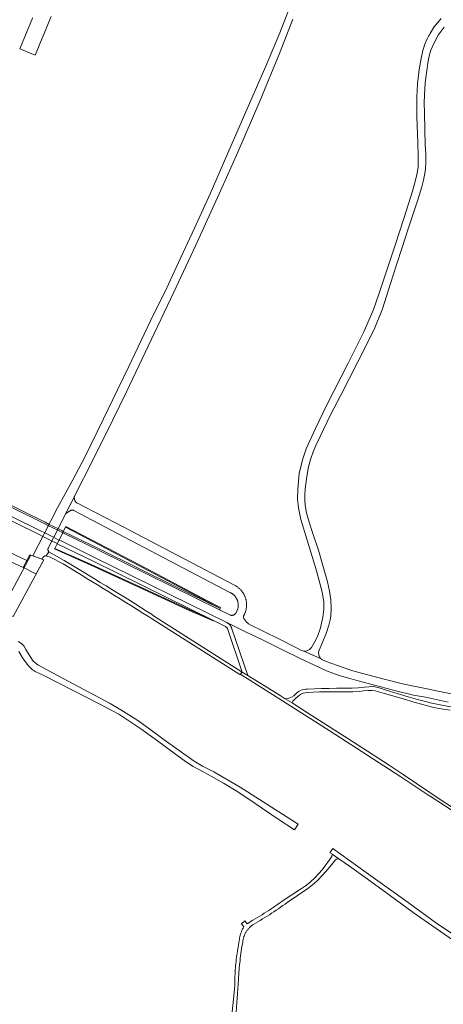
# Model space of a CAD drawing. Extents: x 146402 to 164798, y 455483 to 464134.
# Tile 484 of 575: x 156825 to 157006, y 462061 to 462480. Entities that reach past the tile are written whole.
import ezdxf

# ---------------------------------------------------------------- set-up
doc = ezdxf.new("R2010")
doc.units = 0
doc.header["$LTSCALE"] = 0.2
for name, color, linetype, lineweight in [('B-XX-VH-VERHARDING_ASFALT-GV', 252, 'CONTINUOUS', 18), ('B-XX-VH-VERHARDING_BETON-GV', 252, 'CONTINUOUS', 18), ('B-XX-VH-VERHARDING_BETONSTRAATSTEEN-GV', 252, 'CONTINUOUS', 18), ('B-XX-VH-VERHARDING_FUNDERING_ZAND-GV', 252, 'CONTINUOUS', 18), ('B-XX-VH-VERHARDING_TEGEL-GV', 252, 'CONTINUOUS', 18)]:
    doc.layers.add(name, color=color, linetype=linetype, lineweight=lineweight)

msp = doc.modelspace()

# ---------------------------------------------------------------- linework, layer by layer
at = {"layer": 'B-XX-VH-VERHARDING_ASFALT-GV'}
for points in [[(156944.466, 462496.972), (156935.89, 462474.754), (156929.946, 462460.556), (156922.425, 462443.39), (156915.135, 462426.636), (156906.204, 462406.144), (156899.579, 462391.43), (156891.764, 462374.709), (156887.021, 462364.483), (156882.038, 462354.594), (156871.561, 462332.49), (156866.752, 462322.559), (156860.747, 462310.21), (156852.779, 462293.804), (156847.774, 462284.088), (156841.234, 462272.218), (156835.567, 462261.116), (156830.674, 462251.757), (156834.625, 462250.265), (156834.982, 462250.988), (156835.051, 462251.112), (156835.133, 462251.229), (156835.228, 462251.335), (156835.335, 462251.43), (156835.451, 462251.513), (156835.576, 462251.582), (156835.708, 462251.637), (156835.845, 462251.677), (156835.985, 462251.701), (156836.128, 462251.709), (156836.201, 462251.707), (156836.416, 462251.675), (156837.485, 462253.384), (156837.392, 462253.526), (156837.311, 462253.677), (156837.244, 462253.834), (156837.19, 462253.998), (156837.151, 462254.167), (156837.127, 462254.338), (156837.117, 462254.512), (156837.122, 462254.685), (156837.142, 462254.857), (156837.159, 462254.951), (156841.901, 462264.083), (156844.633, 462269.662), (156848.339, 462276.747), (156848.346, 462276.854), (156848.376, 462277.064), (156848.394, 462277.158), (156856.231, 462292.533), (156864.578, 462309.444), (156870.598, 462321.707), (156879.78, 462341.193), (156890.792, 462364.115), (156899.972, 462383.931), (156910.792, 462407.673), (156917.963, 462423.865), (156927.384, 462445.562), (156936.038, 462466.707), (156941.481, 462480.521)], [(157004.707, 462480.887), (157001.534, 462477.213), (157000, 462474.397), (156999.722, 462473.887), (156999.271, 462473.259), (156998.65, 462472.132), (156997.719, 462469.933), (156996.844, 462467.279), (156996.055, 462463.784), (156995.264, 462459.096), (156994.559, 462452.965), (156994.248, 462447.383), (156994.305, 462438.912), (156994.643, 462427.96), (156994.897, 462422.351), (156994.869, 462417.575), (156994.418, 462414.868), (156993.543, 462411.345), (156992.398, 462407.162), (156988.851, 462396.037), (156984.984, 462384.23), (156981.639, 462373.91), (156978.052, 462363.268), (156975.757, 462356.788), (156971.724, 462347.237), (156964.993, 462333.895), (156955.969, 462316.082), (156951.051, 462306.079), (156947.105, 462297.304), (156945.655, 462293.118), (156944.204, 462287.032), (156943.559, 462280.091), (156943.478, 462275.945), (156943.801, 462272.202), (156944.861, 462267.269), (156947.508, 462258.401), (156951.27, 462246.302), (156952.888, 462240.081), (156953.989, 462236.185), (156954.64, 462232.233), (156954.685, 462229.061), (156954.281, 462225.625), (156953.291, 462221.011), (156951.965, 462217.396), (156950.591, 462214.648), (156949.422, 462212.604), (156949.011, 462212.216), (156948.568, 462211.796), (156947.445, 462211.257), (156946.142, 462211.167), (156953.295, 462207.939), (156952.805, 462208.618), (156952.54, 462209.562), (156952.446, 462210.581), (156952.654, 462211.543), (156953.05, 462212.448), (156953.966, 462214.51), (156955.745, 462219.124), (156956.85, 462222.222), (156957.338, 462224.496), (156957.634, 462226.005), (156957.85, 462229.238), (156957.608, 462232.955), (156957.122, 462236.658), (156956.206, 462240.645), (156954.561, 462246.661), (156952.349, 462254.106), (156949.923, 462261.199), (156948.385, 462266.086), (156947.226, 462270.073), (156946.74, 462273.312), (156946.551, 462275.441), (156946.551, 462277.434), (156946.713, 462280.347), (156947.36, 462285.555), (156948.169, 462289.684), (156949.139, 462293.214), (156950.164, 462296.05), (156951.242, 462298.744), (156953.08, 462302.558), (156957.534, 462311.855), (156961.88, 462320.214), (156969.152, 462334.5), (156976.093, 462348.24), (156979.599, 462357.072), (156983.016, 462367.873), (156985.546, 462375.844), (156988.045, 462383.272), (156990.458, 462390.683), (156992.803, 462397.941), (156994.669, 462403.505), (156996.346, 462409.031), (156997.083, 462411.925), (156997.665, 462414.732), (156997.933, 462416.792), (156998.107, 462419.581), (156998.074, 462423.108), (156997.866, 462427.052), (156997.656, 462433.403), (156997.511, 462440.612), (156997.461, 462444.842), (156997.71, 462451.225), (156997.959, 462454.563), (156998.649, 462459.62), (156999.155, 462462.828), (156999.739, 462465.512), (157000, 462466.342), (157000.308, 462467.322), (157000.919, 462468.872), (157002.024, 462471.338), (157003.318, 462473.694), (157005.856, 462477.17)], [(157010.65, 462192.613), (157003.926, 462193.873), (157000, 462194.716), (156999.415, 462194.841), (156994.432, 462195.837), (156988.241, 462197.195), (156980.894, 462199.038), (156972.771, 462201.151), (156967.028, 462202.78), (156962.513, 462204.217), (156956.033, 462206.581), (156954.126, 462207.392), (156953.295, 462207.939), (156946.142, 462211.167), (156944.928, 462211.571), (156943.082, 462212.482), (156935.519, 462216.333), (156922.752, 462222.648), (156922.636, 462222.732), (156922.445, 462222.88), (156922.259, 462223.034), (156922.078, 462223.193), (156921.902, 462223.359), (156921.732, 462223.53), (156921.568, 462223.707), (156921.409, 462223.889), (156921.337, 462223.979), (156921.078, 462224.316), (156920.972, 462224.466), (156920.839, 462224.668), (156920.713, 462224.874), (156920.593, 462225.084), (156920.481, 462225.298), (156920.376, 462225.515), (156920.44, 462226.111), (156920.545, 462226.295), (156920.675, 462226.536), (156920.797, 462226.781), (156920.913, 462227.03), (156921.021, 462227.281), (156921.122, 462227.536), (156921.215, 462227.794), (156921.301, 462228.054), (156921.379, 462228.317), (156921.449, 462228.581), (156921.512, 462228.848), (156921.566, 462229.117), (156921.613, 462229.387), (156921.652, 462229.658), (156921.683, 462229.93), (156921.707, 462230.203), (156921.722, 462230.477), (156921.729, 462230.751), (156921.728, 462231.025), (156921.719, 462231.298), (156921.702, 462231.572), (156921.678, 462231.845), (156921.645, 462232.117), (156921.604, 462232.388), (156921.556, 462232.657), (156921.499, 462232.926), (156921.435, 462233.192), (156921.363, 462233.456), (156921.283, 462233.718), (156921.196, 462233.978), (156921.101, 462234.235), (156920.999, 462234.489), (156920.889, 462234.74), (156920.772, 462234.988), (156920.648, 462235.233), (156920.517, 462235.473), (156920.379, 462235.71), (156920.234, 462235.942), (156920.082, 462236.17), (156919.923, 462236.394), (156919.759, 462236.613), (156919.587, 462236.827), (156919.41, 462237.036), (156919.227, 462237.239), (156919.038, 462237.437), (156918.843, 462237.63), (156918.642, 462237.817), (156918.437, 462237.998), (156918.225, 462238.172), (156918.01, 462238.341), (156917.789, 462238.503), (156917.563, 462238.659), (156917.333, 462238.808), (156917.099, 462238.95), (156916.861, 462239.085), (156916.619, 462239.214), (156916.373, 462239.335), (156865.908, 462265.795), (156852.717, 462272.583), (156849.692, 462274.142), (156849.515, 462274.259), (156849.346, 462274.39), (156849.188, 462274.532), (156849.042, 462274.686), (156848.907, 462274.851), (156848.785, 462275.025), (156848.676, 462275.208), (156848.581, 462275.399), (156848.501, 462275.596), (156848.436, 462275.799), (156848.386, 462276.006), (156848.352, 462276.216), (156848.334, 462276.428), (156848.332, 462276.641), (156848.339, 462276.747), (156844.633, 462269.662), (156846.419, 462270.881), (156846.558, 462270.976), (156846.705, 462271.057), (156846.859, 462271.124), (156847.02, 462271.176), (156847.184, 462271.212), (156847.351, 462271.233), (156847.519, 462271.238), (156847.687, 462271.226), (156847.853, 462271.199), (156848.015, 462271.156), (156848.116, 462271.121), (156864.045, 462262.626), (156914.588, 462236.143), (156914.787, 462236.054), (156914.983, 462235.959), (156915.176, 462235.856), (156915.364, 462235.745), (156915.548, 462235.629), (156915.728, 462235.505), (156915.903, 462235.375), (156916.073, 462235.239), (156916.238, 462235.096), (156916.398, 462234.948), (156916.552, 462234.794), (156916.701, 462234.634), (156916.843, 462234.469), (156916.98, 462234.299), (156917.11, 462234.124), (156917.234, 462233.944), (156917.35, 462233.76), (156917.46, 462233.571), (156917.563, 462233.379), (156917.659, 462233.183), (156917.748, 462232.984), (156917.83, 462232.782), (156917.903, 462232.576), (156917.97, 462232.369), (156918.028, 462232.158), (156918.079, 462231.946), (156918.122, 462231.733), (156918.157, 462231.517), (156918.185, 462231.301), (156918.204, 462231.084), (156918.215, 462230.866), (156918.219, 462230.648), (156918.214, 462230.43), (156918.201, 462230.212), (156918.181, 462229.995), (156918.152, 462229.778), (156918.116, 462229.563), (156918.071, 462229.35), (156918.019, 462229.138), (156917.959, 462228.928), (156917.94, 462228.866), (156917.246, 462227.486), (156917.189, 462227.375), (156917.124, 462227.267), (156917.054, 462227.164), (156916.976, 462227.066), (156916.893, 462226.973), (156916.803, 462226.885), (156916.709, 462226.803), (156916.609, 462226.728), (156916.505, 462226.659), (156916.396, 462226.596), (156916.284, 462226.541), (156916.168, 462226.493), (156916.05, 462226.453), (156915.929, 462226.42), (156915.806, 462226.395), (156915.682, 462226.378), (156915.557, 462226.369), (156915.432, 462226.368), (156915.307, 462226.374), (156915.183, 462226.389), (156915.06, 462226.412), (156914.939, 462226.443), (156914.819, 462226.481), (156914.703, 462226.527), (156914.59, 462226.58), (156914.562, 462226.594), (156910.194, 462228.731), (156858.954, 462253.963), (156843.409, 462261.571), (156841.888, 462258.524), (156857.177, 462250.94), (156913.333, 462223.298), (156913.488, 462223.223), (156913.639, 462223.14), (156914.507, 462222.735), (156921, 462219.547), (156928.492, 462215.955), (156936.753, 462211.862), (156944.562, 462208.011), (156950.681, 462205.111), (156955.736, 462202.743), (156961.197, 462200.732), (156966.305, 462199.283), (156969.325, 462198.498), (156976.796, 462196.471), (156985.372, 462194.116), (156992.801, 462192.366), (156998.855, 462191.331), (157000, 462191.08), (157007.672, 462189.398)], [(157009.457, 462187.158), (157004.268, 462188.177), (157000, 462189.122), (156999.665, 462189.196), (156994.605, 462190.532), (156990.589, 462191.609), (156985.847, 462193.074), (156981.165, 462194.473), (156977.856, 462195.541), (156976.401, 462195.881), (156975.277, 462195.972), (156973.811, 462195.961), (156971.958, 462195.786), (156969.245, 462195.461), (156966.744, 462195.253), (156963.964, 462195.253), (156960.045, 462195.275), (156956.918, 462195.229), (156953.676, 462195.206), (156947.739, 462194.892), (156946.994, 462194.844), (156945.44, 462194.623), (156944.664, 462194.306), (156943.903, 462193.83), (156943.047, 462193.133), (156941.823, 462192.084), (156940.903, 462191.451), (156939.73, 462191.102), (156938.509, 462190.817), (156938.129, 462190.833), (156941.136, 462189.025), (156941.103, 462189.258), (156941.491, 462189.802), (156942.057, 462190.345), (156942.904, 462191.2), (156944.125, 462192.262), (156944.87, 462192.769), (156945.837, 462193.212), (156946.756, 462193.355), (156947.898, 462193.529), (156950.088, 462193.659), (156952.757, 462193.773), (156957.27, 462193.81), (156963.163, 462193.753), (156966.988, 462193.739), (156969.726, 462193.895), (156971.556, 462194.124), (156973.424, 462194.366), (156975.235, 462194.352), (156976.476, 462194.167), (156977.585, 462193.902), (156980.458, 462193.025), (156984.045, 462192.007), (156988.467, 462190.784), (156993.109, 462189.42), (156999.383, 462187.71), (157000, 462187.533), (157001.401, 462187.131), (157004.586, 462186.525), (157008.408, 462185.873)]]:
    msp.add_lwpolyline(points, dxfattribs=at)
for points in [[(156794.714, 462281.69), (156833.891, 462262.402), (156835.755, 462261.485), (156839.449, 462259.666), (156841.539, 462258.637), (156841.865, 462258.477), (156843.427, 462261.608), (156843.081, 462261.778), (156843.08, 462261.778), (156841.054, 462262.776), (156837.346, 462264.602), (156835.57, 462265.476), (156796.26, 462284.828)], [(156835.374, 462249.982), (156829.893, 462252.052), (156817.073, 462228.055), (156822.268, 462225.81)], [(156844.041, 462249.707), (156837.485, 462253.384), (156836.416, 462251.675), (156836.67, 462251.638), (156838.066, 462251.242), (156843.61, 462248.272), (156852.436, 462242.874), (156853.44, 462242.274), (156855.868, 462240.813), (156858.293, 462239.345), (156860.713, 462237.87), (156863.129, 462236.388), (156865.541, 462234.9), (156867.949, 462233.405), (156870.353, 462231.903), (156872.752, 462230.394), (156875.147, 462228.878), (156877.538, 462227.356), (156879.924, 462225.827), (156881.248, 462224.975), (156918.899, 462201.133), (156918.973, 462201.287), (156919.913, 462202.21), (156882.142, 462226.231), (156881.622, 462226.565), (156879.173, 462228.134), (156876.72, 462229.695), (156874.263, 462231.25), (156871.801, 462232.799), (156869.335, 462234.34), (156866.865, 462235.875), (156864.391, 462237.402), (156861.912, 462238.924), (156859.429, 462240.438), (156856.942, 462241.945), (156854.451, 462243.446), (156853.209, 462244.189), (156849.754, 462246.342)]]:
    msp.add_lwpolyline(points, close=True, dxfattribs=at)
at = {"layer": 'B-XX-VH-VERHARDING_BETON-GV'}
msp.add_lwpolyline([(157013.337, 462141.908), (157000, 462150.687), (156999.875, 462150.769), (156988.409, 462158.562), (156982.449, 462162.511), (156977.692, 462165.551), (156971.222, 462169.789), (156964.821, 462173.889), (156958.615, 462177.891), (156951.182, 462182.538), (156945.689, 462186.038), (156941.136, 462189.025), (156938.129, 462190.833), (156936.019, 462192.133), (156933.765, 462193.594), (156927.866, 462197.273), (156923.824, 462199.758), (156922.255, 462200.745), (156919.913, 462202.21), (156918.973, 462201.287), (156923.178, 462198.677), (156937.063, 462189.925), (156956.988, 462177.276), (156987.515, 462157.458), (156999.875, 462149.328), (157000, 462149.246), (157012.575, 462140.975)], dxfattribs=at)
at = {"layer": 'B-XX-VH-VERHARDING_BETONSTRAATSTEEN-GV'}
msp.add_lwpolyline([(156830.543, 462481.115), (156830.482, 462480.967), (156825.104, 462467.905), (156831.675, 462465.2), (156832.81, 462467.955), (156833.945, 462470.711), (156835.081, 462473.467), (156836.216, 462476.223), (156837.352, 462478.979), (156838.487, 462481.736)], dxfattribs=at)
for points in [[(156805.949, 462259.886), (156793.379, 462265.578), (156792.822, 462265.83), (156786.858, 462268.531), (156785.506, 462267.042), (156791.343, 462263.016), (156791.904, 462262.751), (156804.391, 462256.861), (156805.271, 462256.446), (156808.393, 462255.033), (156809.247, 462254.646), (156820.835, 462249.402), (156821.344, 462249.172), (156826.561, 462246.81), (156828.168, 462249.823), (156822.955, 462252.184), (156822.448, 462252.413), (156810.861, 462257.661), (156810.004, 462258.049), (156806.873, 462259.467)], [(156888.148, 462241.094), (156844.637, 462264.03), (156843.657, 462262.068), (156859.285, 462254.526), (156891.019, 462238.857), (156910.506, 462229.337)], [(156876.378, 462247.822), (156844.765, 462264.267), (156844.637, 462264.03), (156888.148, 462241.094), (156910.506, 462229.337), (156910.672, 462229.698), (156904.836, 462232.768)], [(156856.337, 462249.51), (156841.071, 462256.886), (156840.091, 462254.923), (156853.962, 462248.734), (156873.504, 462239.747), (156896.005, 462229.366), (156907.608, 462224.199), (156907.917, 462224.083)], [(156828.168, 462249.823), (156826.561, 462246.81), (156826.987, 462246.612), (156831.17, 462244.536), (156832.154, 462244.044), (156832.156, 462244.047), (156835.374, 462249.982), (156834.625, 462250.265), (156830.674, 462251.757), (156829.447, 462252.22)], [(156853.962, 462248.734), (156840.091, 462254.923), (156839.979, 462254.713), (156856.72, 462247.195), (156883.486, 462234.888), (156898.9, 462227.785), (156901.737, 462226.541), (156907.508, 462224.012), (156907.608, 462224.199), (156896.005, 462229.366), (156873.504, 462239.747)]]:
    msp.add_lwpolyline(points, close=True, dxfattribs=at)
at = {"layer": 'B-XX-VH-VERHARDING_FUNDERING_ZAND-GV'}
for points in [[(156824.761, 462210.962), (156826.54, 462207.89), (156828.779, 462204.82), (156830.369, 462203.268), (156831.654, 462202.455), (156835.367, 462200.714), (156859.555, 462188.422), (156867.299, 462184.224), (156876.661, 462177.961), (156883.245, 462173.271), (156892.025, 462166.815), (156895.789, 462164.015), (156898.953, 462161.898), (156903.516, 462159.458), (156906.626, 462157.824), (156911.853, 462154.804), (156918.038, 462151.064), (156925.347, 462146.163), (156935.221, 462139.458), (156942.173, 462134.972), (156943.782, 462137.291), (156919.017, 462153.116), (156907.835, 462159.686), (156902.942, 462162.111), (156899.372, 462164.188), (156886.663, 462173.316), (156880.512, 462177.907), (156875.371, 462181.474), (156868.152, 462186.122), (156863.626, 462188.778), (156839.354, 462201.65), (156832.769, 462205.276), (156830.819, 462206.806), (156828.779, 462209.997), (156827.728, 462211.832), (156826.859, 462213.308), (156825.812, 462214.303), (156824.454, 462215.153)], [(157063.721, 462060.069), (157053.345, 462064.635), (157045.653, 462068.619), (157037.94, 462072.725), (157028.068, 462078.634), (157016.751, 462085.718), (157002.786, 462094.97), (156990.611, 462103.974), (156972.723, 462116.682), (156958.472, 462126.937), (156957.217, 462125.168), (156958.197, 462124.496), (156960.991, 462122.577), (156965.528, 462119.462), (156973.157, 462114.041), (156983.009, 462106.79), (156992.784, 462099.615), (157002.455, 462092.845), (157021.415, 462079.738), (157036.036, 462071.293), (157046.843, 462065.549), (157055.999, 462061.082), (157065.114, 462057.02)], [(156916.856, 462051.19), (156918.276, 462071.125), (156918.285, 462071.305), (156918.339, 462072.298), (156918.402, 462073.291), (156918.472, 462074.284), (156918.551, 462075.276), (156918.637, 462076.267), (156918.732, 462077.258), (156918.834, 462078.247), (156918.944, 462079.236), (156919.063, 462080.224), (156919.189, 462081.211), (156919.323, 462082.197), (156919.465, 462083.182), (156919.615, 462084.166), (156919.773, 462085.148), (156919.938, 462086.129), (156920.112, 462087.109), (156920.115, 462087.14), (156920.15, 462087.424), (156920.192, 462087.708), (156920.242, 462087.991), (156920.3, 462088.272), (156920.365, 462088.551), (156920.439, 462088.829), (156920.52, 462089.104), (156920.609, 462089.377), (156920.705, 462089.647), (156920.809, 462089.914), (156920.921, 462090.179), (156921.039, 462090.44), (156921.165, 462090.698), (156921.298, 462090.952), (156921.438, 462091.203), (156921.585, 462091.449), (156921.739, 462091.691), (156921.9, 462091.929), (156922.067, 462092.163), (156922.24, 462092.391), (156922.42, 462092.615), (156922.606, 462092.833), (156922.798, 462093.047), (156922.996, 462093.254), (156923.2, 462093.457), (156923.409, 462093.653), (156923.623, 462093.844), (156923.843, 462094.028), (156924.068, 462094.207), (156924.298, 462094.378), (156924.532, 462094.544), (156925.532, 462095.122), (156926.529, 462095.708), (156927.521, 462096.3), (156928.509, 462096.899), (156929.493, 462097.505), (156930.473, 462098.118), (156931.449, 462098.737), (156932.42, 462099.363), (156933.387, 462099.996), (156934.349, 462100.636), (156935.307, 462101.282), (156936.261, 462101.935), (156937.209, 462102.594), (156938.154, 462103.26), (156939.094, 462103.933), (156947.815, 462109.904), (156950.574, 462111.991), (156952.116, 462113.448), (156953.998, 462115.48), (156955.589, 462117.255), (156957.041, 462118.993), (156957.924, 462120.051), (156959.679, 462122.145), (156960.109, 462122.402), (156960.477, 462122.493), (156960.991, 462122.577), (156958.197, 462124.496), (156958.054, 462123.61), (156956.352, 462121.16), (156955.487, 462120.016), (156953.892, 462117.906), (156950.912, 462114.585), (156948.726, 462112.45), (156946.866, 462111.004), (156944.752, 462109.594), (156937.737, 462105.081), (156936.818, 462104.418), (156935.894, 462103.761), (156934.965, 462103.11), (156934.031, 462102.466), (156933.093, 462101.829), (156932.151, 462101.198), (156931.204, 462100.574), (156930.253, 462099.957), (156929.297, 462099.346), (156928.337, 462098.742), (156927.373, 462098.145), (156926.405, 462097.555), (156925.433, 462096.972), (156924.456, 462096.395), (156922.023, 462094.805), (156920.975, 462096.047), (156919.517, 462094.906), (156920.557, 462093.523), (156920.387, 462093.234), (156920.223, 462092.941), (156920.067, 462092.644), (156919.917, 462092.343), (156919.775, 462092.039), (156919.641, 462091.731), (156919.513, 462091.421), (156919.393, 462091.107), (156919.28, 462090.791), (156919.176, 462090.472), (156919.078, 462090.151), (156918.989, 462089.827), (156918.907, 462089.502), (156918.833, 462089.174), (156918.766, 462088.845), (156918.708, 462088.515), (156918.657, 462088.183), (156918.615, 462087.85), (156918.594, 462087.66), (156918.423, 462086.776), (156918.261, 462085.89), (156918.106, 462085.003), (156917.959, 462084.114), (156917.82, 462083.225), (156917.689, 462082.334), (156917.565, 462081.442), (156917.45, 462080.549), (156917.343, 462079.654), (156917.243, 462078.759), (156917.152, 462077.863), (156917.068, 462076.967), (156916.993, 462076.069), (156916.925, 462075.171), (156916.866, 462074.273), (156916.814, 462073.374), (156916.771, 462072.474), (156916.735, 462071.574), (156916.707, 462070.674), (156916.688, 462069.774), (156916.676, 462068.873), (156916.673, 462068.342), (156915.062, 462051.637)]]:
    msp.add_lwpolyline(points, dxfattribs=at)
at = {"layer": 'B-XX-VH-VERHARDING_TEGEL-GV'}
for points in [[(156841.054, 462262.776), (156843.08, 462261.778), (156843.081, 462261.778), (156843.427, 462261.608), (156843.715, 462262.183), (156843.364, 462262.356), (156841.349, 462263.349), (156837.64, 462265.176), (156835.864, 462266.051), (156796.551, 462285.421), (156796.26, 462284.828), (156835.57, 462265.476), (156837.346, 462264.602)], [(156793.975, 462280.19), (156833.13, 462260.94), (156834.996, 462260.023), (156838.695, 462258.204), (156840.815, 462257.162), (156841.131, 462257.006), (156841.865, 462258.477), (156841.539, 462258.637), (156839.449, 462259.666), (156835.755, 462261.485), (156833.891, 462262.402), (156794.714, 462281.69)], [(156859.285, 462254.526), (156843.657, 462262.068), (156843.409, 462261.571), (156858.954, 462253.963), (156910.194, 462228.731), (156910.506, 462229.337), (156891.019, 462238.857)], [(156857.177, 462250.94), (156841.888, 462258.524), (156841.071, 462256.886), (156856.337, 462249.51), (156907.917, 462224.083), (156912.752, 462221.666), (156913.296, 462221.244), (156913.618, 462220.734), (156913.731, 462220.401), (156919.913, 462202.21), (156922.255, 462200.745), (156915.344, 462220.988), (156915.328, 462221.041), (156915.272, 462221.204), (156915.209, 462221.364), (156915.138, 462221.521), (156915.06, 462221.675), (156914.976, 462221.825), (156914.884, 462221.971), (156914.786, 462222.113), (156914.681, 462222.249), (156914.57, 462222.381), (156914.453, 462222.507), (156914.33, 462222.628), (156914.201, 462222.743), (156914.068, 462222.852), (156913.93, 462222.955), (156913.787, 462223.051), (156913.639, 462223.14), (156913.488, 462223.223), (156913.333, 462223.298)]]:
    msp.add_lwpolyline(points, close=True, dxfattribs=at)

doc.saveas('drawing.dxf')
